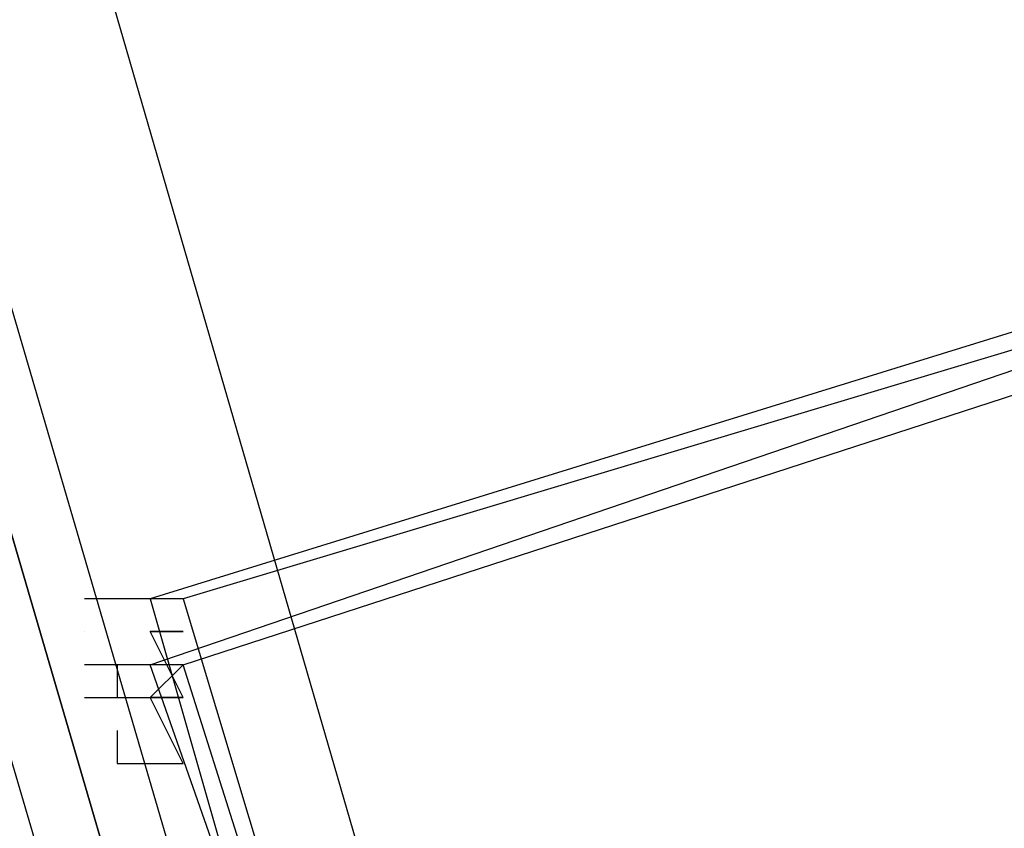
# Model space of a CAD drawing. Header units: feet. Extents: x -79 to 198, y -22 to 181.
# Tile 322 of 656: x 16.441 to 16.839, y 43.298 to 43.625. Entities that reach past the tile are written whole.
import ezdxf

# ---------------------------------------------------------------- set-up
doc = ezdxf.new("R2010")
doc.units = ezdxf.units.FT
doc.layers.add('A-LINEA', color=7, linetype='CONTINUOUS')

msp = doc.modelspace()

# ---------------------------------------------------------------- linework, layer by layer
at = {"layer": 'A-LINEA'}
for p, q in [((15.07, 48.4907), (17.1689, 41.2494)), ((15.07, 48.4907), (17.1689, 41.2494)), ((16.48, 43.3644), (16.48, 43.3644)), ((16.48, 43.3644), (16.48, 43.3644)), ((16.48, 43.3378), (16.48, 43.3378)), ((16.48, 43.3378), (16.48, 43.3378))]:
    msp.add_line(p, q, dxfattribs=at)
for points in [[(16.4533, 43.2711), (15.3467, 47.0444), (15.3467, 47.0578), (15.3733, 47.0578), (16.48, 43.2711), (16.4667, 43.2578), (16.4533, 43.2711)], [(16.4533, 43.2711), (15.3467, 47.0444), (15.3467, 47.0578), (15.3733, 47.0578), (16.48, 43.2711), (16.4667, 43.2578), (16.4533, 43.2711)], [(16.48, 43.2711), (15.3733, 47.0578), (15.3867, 47.0578), (15.4, 47.0578), (16.5067, 43.2711), (16.48, 43.2711)], [(16.48, 43.2711), (15.3733, 47.0578), (15.3867, 47.0578), (15.4, 47.0578), (16.5067, 43.2711), (16.48, 43.2711)], [(17.1333, 43.2844), (17.0533, 43.5644), (16.4933, 43.3911), (16.5733, 43.1111), (17.1333, 43.2844)], [(17.1333, 43.2844), (17.0533, 43.5644), (16.4933, 43.3911), (16.5733, 43.1111), (17.1333, 43.2844)], [(17.04, 43.5511), (17.1333, 43.2844), (16.5867, 43.0978), (16.4933, 43.3644), (17.04, 43.5511)], [(17.04, 43.5511), (17.1333, 43.2844), (16.5867, 43.0978), (16.4933, 43.3644), (17.04, 43.5511)], [(17.12, 43.2844), (17.04, 43.5511), (16.5067, 43.3911), (16.5867, 43.1244), (17.12, 43.2844)], [(17.12, 43.2844), (17.04, 43.5511), (16.5067, 43.3911), (16.5867, 43.1244), (17.12, 43.2844)], [(17.04, 43.5378), (17.12, 43.2844), (16.5867, 43.1111), (16.5067, 43.3644), (17.04, 43.5378)], [(17.04, 43.5378), (17.12, 43.2844), (16.5867, 43.1111), (16.5067, 43.3644), (17.04, 43.5378)], [(16.5067, 43.3911), (16.4933, 43.3911), (16.4933, 43.3911), (16.4933, 43.3911), (16.4933, 43.3911), (16.4933, 43.3911), (16.4933, 43.3911), (16.4933, 43.3911), (16.4667, 43.3911), (16.4667, 43.3911), (16.4667, 43.3911)], [(16.5067, 43.3911), (16.4933, 43.3911), (16.4933, 43.3911), (16.4933, 43.3911), (16.4933, 43.3911), (16.4933, 43.3911), (16.4933, 43.3911), (16.4933, 43.3911), (16.4667, 43.3911), (16.4667, 43.3911), (16.4667, 43.3911)], [(16.4667, 43.3778), (16.4667, 43.3778), (16.4667, 43.3778)], [(16.4667, 43.3778), (16.4667, 43.3778), (16.4667, 43.3778)], [(16.48, 43.3644), (16.48, 43.3644), (16.48, 43.3511), (16.48, 43.3511), (16.5067, 43.3511), (16.5067, 43.3511), (16.4933, 43.3778), (16.4933, 43.3778), (16.5067, 43.3778), (16.5067, 43.3778), (16.5067, 43.3778), (16.5067, 43.3778), (16.5067, 43.3778)], [(16.48, 43.3644), (16.48, 43.3644), (16.48, 43.3511), (16.48, 43.3511), (16.5067, 43.3511), (16.5067, 43.3511), (16.4933, 43.3778), (16.4933, 43.3778), (16.5067, 43.3778), (16.5067, 43.3778), (16.5067, 43.3778), (16.5067, 43.3778), (16.5067, 43.3778)], [(16.5067, 43.3644), (16.5067, 43.3644), (16.4933, 43.3644), (16.4933, 43.3644), (16.4933, 43.3644), (16.4933, 43.3644), (16.4933, 43.3644), (16.4933, 43.3644), (16.4667, 43.3644), (16.4667, 43.3644), (16.4667, 43.3644)], [(16.5067, 43.3644), (16.5067, 43.3644), (16.4933, 43.3644), (16.4933, 43.3644), (16.4933, 43.3644), (16.4933, 43.3644), (16.4933, 43.3644), (16.4933, 43.3644), (16.4667, 43.3644), (16.4667, 43.3644), (16.4667, 43.3644)], [(16.5067, 43.3511), (16.5067, 43.3511), (16.4933, 43.3511), (16.4933, 43.3511), (16.5067, 43.3644)], [(16.5067, 43.3511), (16.5067, 43.3511), (16.4933, 43.3511), (16.4933, 43.3511), (16.5067, 43.3644)], [(16.4667, 43.3511), (16.4667, 43.3511), (16.48, 43.3511)], [(16.4667, 43.3511), (16.4667, 43.3511), (16.48, 43.3511)], [(16.48, 43.3378), (16.48, 43.3378), (16.48, 43.3244), (16.48, 43.3244), (16.5067, 43.3244), (16.5067, 43.3244), (16.4933, 43.3511), (16.4933, 43.3511), (16.5067, 43.3511), (16.5067, 43.3511), (16.5067, 43.3511), (16.5067, 43.3511), (16.5067, 43.3511)], [(16.48, 43.3378), (16.48, 43.3378), (16.48, 43.3244), (16.48, 43.3244), (16.5067, 43.3244), (16.5067, 43.3244), (16.4933, 43.3511), (16.4933, 43.3511), (16.5067, 43.3511), (16.5067, 43.3511), (16.5067, 43.3511), (16.5067, 43.3511), (16.5067, 43.3511)]]:
    msp.add_lwpolyline(points, dxfattribs=at)
msp.add_lwpolyline([(16.4933, 43.3778), (16.5067, 43.3778), (16.5067, 43.3778), (16.4933, 43.3778)], close=True, dxfattribs=at)
msp.add_lwpolyline([(16.4933, 43.3778), (16.5067, 43.3778), (16.5067, 43.3778), (16.4933, 43.3778)], close=True, dxfattribs=at)

doc.saveas('drawing.dxf')
